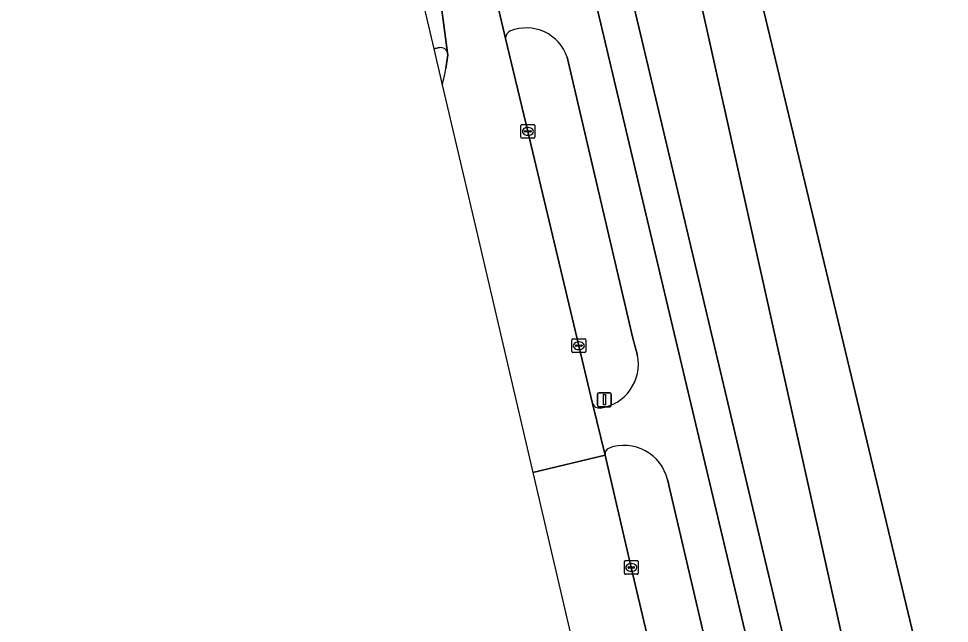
# Model space of a CAD drawing. Extents: x 159626 to 160723, y 388173 to 389416.
# Drawn here: x 159627.8 to 159695.4, y 388224.9 to 388268.8 of the extents above; entities that cross this region are included whole.
import ezdxf

# ---------------------------------------------------------------- set-up
doc = ezdxf.new("R2010")
doc.units = 0
for name, color, linetype in [('IMGEO_Berm_groen', 7, 'Continuous'), ('IMGEO_Fietspad_gesloten', 7, 'Continuous'), ('IMGEO_Fietspad_open', 7, 'Continuous'), ('IMGEO_Groenvoorziening', 7, 'Continuous'), ('IMGEO_Kolk', 7, 'Continuous'), ('IMGEO_Loofbos', 7, 'Continuous'), ('IMGEO_Rijbaan_regionaal_gesloten', 7, 'Continuous'), ('IMGEO_Verkeerseiland_groen', 7, 'Continuous'), ('IMGEO_Verkeersregelinstallatiepaal', 7, 'Continuous'), ('IMGEO_Voetpad_open', 7, 'Continuous')]:
    doc.layers.add(name, color=color, linetype=linetype)

msp = doc.modelspace()

# ---------------------------------------------------------------- linework, layer by layer
at = {"layer": 'IMGEO_Berm_groen'}
for points in [[(159663.16, 388267.338), (159664.776, 388260.591), (159668.472, 388245.049), (159669.468, 388240.849)], [(159672.728, 388244.352), (159672.399, 388245.606), (159667.623, 388265.966)], [(159670.373, 388237.115), (159672.28, 388228.974), (159676.508, 388211.056), (159678.913, 388200.889), (159679.337, 388199.224)], [(159681.761, 388205.974), (159674.897, 388235.344)]]:
    msp.add_lwpolyline(points, dxfattribs=at)
for centre, radius, start, end in [((159663.748, 388267.335), 0.588, 113.55682, 179.70681), ((159664.664, 388264.974), 3.121, 18.54292, 111.65245), ((159669.573, 388243.711), 3.219, 277.89052, 11.4854), ((159669.983, 388241.09), 0.569, 205.06401, 273.19351), ((159670.892, 388237.165), 0.521, 116.16727, 185.51712), ((159671.76, 388234.602), 3.224, 13.30416, 109.91376)]:
    msp.add_arc(centre, radius, start, end, dxfattribs=at)
at = {"layer": 'IMGEO_Fietspad_gesloten'}
for points in [[(159658.948, 388266.298), (159658.496, 388269.738), (159657.283, 388269.442), (159657.955, 388266.571)], [(159657.955, 388266.571), (159658.36, 388266.664)]]:
    msp.add_lwpolyline(points, dxfattribs=at)
msp.add_arc((159658.447, 388266.148), 0.523, 16.63378, 99.56591, dxfattribs=at)
at = {"layer": 'IMGEO_Fietspad_open'}
for points in [[(159684.647, 388206.993), (159679.454, 388228.858), (159673.12, 388255.537), (159668.868, 388273.517), (159665.942, 388272.81), (159666.247, 388271.561), (159662.382, 388270.647), (159663.16, 388267.338)], [(159667.623, 388265.966), (159672.399, 388245.606), (159672.728, 388244.352)], [(159669.468, 388240.849), (159670.373, 388237.115)], [(159674.897, 388235.344), (159681.761, 388205.974)]]:
    msp.add_lwpolyline(points, dxfattribs=at)
for centre, radius, start, end in [((159663.748, 388267.335), 0.588, 113.55682, 179.70681), ((159664.664, 388264.974), 3.121, 18.54292, 111.65245), ((159669.573, 388243.711), 3.219, 277.89052, 11.4854), ((159669.983, 388241.09), 0.569, 205.06401, 273.19351), ((159670.892, 388237.165), 0.521, 116.16727, 185.51712), ((159671.76, 388234.602), 3.224, 13.30416, 109.91376)]:
    msp.add_arc(centre, radius, start, end, dxfattribs=at)
at = {"layer": 'IMGEO_Groenvoorziening'}
for points in [[(159650.369, 388404.604), (159638.028, 388403.254), (159640.646, 388392.14), (159645.676, 388370.594), (159649.758, 388353.315), (159654.5, 388333.379), (159658.451, 388316.958), (159666.059, 388285.291), (159668.457, 388275.2), (159668.467, 388275.203), (159671.009, 388275.813), (159675.748, 388255.812), (159681.747, 388230.498), (159687.118, 388207.948)], [(159690.534, 388205.123), (159691.701, 388205.347), (159675.649, 388277.453), (159671.066, 388279.691), (159659.023, 388335.866), (159655.37, 388349.825), (159645.988, 388387.96), (159651.536, 388399.899), (159651.482, 388400.116), (159650.441, 388404.315), (159650.369, 388404.604)]]:
    msp.add_lwpolyline(points, dxfattribs=at)
msp.add_lwpolyline([(159657.112, 388377.421), (159651.536, 388399.899), (159645.988, 388387.96), (159655.37, 388349.825), (159659.023, 388335.866), (159671.066, 388279.691), (159675.649, 388277.453), (159691.701, 388205.347), (159696.758, 388206.32), (159696.998, 388206.367), (159696.727, 388207.495), (159670.036, 388318.729)], close=True, dxfattribs=at)
at = {"layer": 'IMGEO_Kolk'}
for p, q in [((159664.35, 388261.091), (159665.202, 388261.091)), ((159664.275, 388260.165), (159664.275, 388261.017)), ((159664.534, 388260.585), (159664.534, 388260.597)), ((159664.972, 388260.548), (159664.574, 388260.548)), ((159664.577, 388260.634), (159664.975, 388260.634)), ((159664.763, 388260.871), (159664.788, 388260.871)), ((159665.018, 388260.597), (159665.018, 388260.585)), ((159665.276, 388261.017), (159665.276, 388260.165)), ((159665.202, 388260.091), (159664.35, 388260.091)), ((159664.786, 388260.311), (159664.761, 388260.311)), ((159668.046, 388245.549), (159668.898, 388245.549)), ((159667.971, 388244.623), (159667.971, 388245.475)), ((159668.23, 388245.043), (159668.23, 388245.055)), ((159668.668, 388245.006), (159668.27, 388245.006)), ((159668.273, 388245.092), (159668.671, 388245.092)), ((159668.459, 388245.329), (159668.484, 388245.329)), ((159668.714, 388245.055), (159668.714, 388245.043)), ((159668.972, 388245.475), (159668.972, 388244.623)), ((159668.898, 388244.549), (159668.046, 388244.549)), ((159668.482, 388244.769), (159668.457, 388244.769)), ((159671.779, 388228.548), (159671.779, 388229.4)), ((159671.854, 388229.474), (159672.706, 388229.474)), ((159672.78, 388229.4), (159672.78, 388228.548)), ((159672.038, 388228.968), (159672.038, 388228.98)), ((159672.476, 388228.931), (159672.078, 388228.931)), ((159672.081, 388229.017), (159672.479, 388229.017)), ((159672.29, 388228.694), (159672.265, 388228.694)), ((159672.267, 388229.254), (159672.292, 388229.254)), ((159672.522, 388228.98), (159672.522, 388228.968)), ((159672.706, 388228.474), (159671.854, 388228.474))]:
    msp.add_line(p, q, dxfattribs=at)
for points in [[(159664.35, 388261.091), (159665.202, 388261.091)], [(159664.275, 388260.165), (159664.275, 388261.017)], [(159665.276, 388261.017), (159665.276, 388260.165)], [(159665.202, 388260.091), (159664.35, 388260.091)], [(159668.046, 388245.549), (159668.898, 388245.549)], [(159667.971, 388244.623), (159667.971, 388245.475)], [(159668.972, 388245.475), (159668.972, 388244.623)], [(159668.898, 388244.549), (159668.046, 388244.549)], [(159671.779, 388228.548), (159671.779, 388229.4)], [(159671.854, 388229.474), (159672.706, 388229.474)], [(159672.78, 388229.4), (159672.78, 388228.548)], [(159672.706, 388228.474), (159671.854, 388228.474)]]:
    msp.add_lwpolyline(points, dxfattribs=at)
for centre, radius, start, end in [((159664.352, 388261.015), 0.0765, 91.55205, 178.44795), ((159664.352, 388261.015), 0.0765, 91.55205, 178.44795), ((159665.2, 388261.015), 0.0765, 1.55205, 88.44795), ((159665.2, 388261.015), 0.0765, 1.55205, 88.44795), ((159664.574, 388260.594), 0.0403, 85.87752, 175.75265), ((159664.571, 388260.584), 0.0366, 178.93798, 274.71019), ((159664.975, 388260.591), 0.043, 264.86636, 352.45326), ((159664.979, 388260.596), 0.0386, 1.73085, 96.63898), ((159664.352, 388260.167), 0.0765, 181.55205, 268.44795), ((159664.352, 388260.167), 0.0765, 181.55205, 268.44795), ((159665.2, 388260.167), 0.0765, 271.55205, 358.44795), ((159665.2, 388260.167), 0.0765, 271.55205, 358.44795), ((159668.048, 388245.473), 0.0765, 91.55205, 178.44795), ((159668.048, 388245.473), 0.0765, 91.55205, 178.44795), ((159668.896, 388245.473), 0.0765, 1.55205, 88.44795), ((159668.896, 388245.473), 0.0765, 1.55205, 88.44795), ((159668.27, 388245.052), 0.0403, 85.87752, 175.75265), ((159668.267, 388245.042), 0.0366, 178.93798, 274.71019), ((159668.671, 388245.049), 0.043, 264.86636, 352.45326), ((159668.675, 388245.054), 0.0386, 1.73085, 96.63898), ((159668.048, 388244.625), 0.0765, 181.55205, 268.44795), ((159668.048, 388244.625), 0.0765, 181.55205, 268.44795), ((159668.896, 388244.625), 0.0765, 271.55205, 358.44795), ((159668.896, 388244.625), 0.0765, 271.55205, 358.44795), ((159671.856, 388229.398), 0.0765, 91.55205, 178.44795), ((159671.856, 388229.398), 0.0765, 91.55205, 178.44795), ((159672.704, 388229.398), 0.0765, 1.55205, 88.44795), ((159672.704, 388229.398), 0.0765, 1.55205, 88.44795), ((159672.078, 388228.977), 0.0403, 85.87752, 175.75265), ((159672.075, 388228.967), 0.0366, 178.93798, 274.71019), ((159672.479, 388228.974), 0.043, 264.86636, 352.45326), ((159672.483, 388228.979), 0.0386, 1.73085, 96.63898), ((159671.856, 388228.55), 0.0765, 181.55205, 268.44795), ((159671.856, 388228.55), 0.0765, 181.55205, 268.44795), ((159672.704, 388228.55), 0.0765, 271.55205, 358.44795), ((159672.704, 388228.55), 0.0765, 271.55205, 358.44795)]:
    msp.add_arc(centre, radius, start, end, dxfattribs=at)
for centre, major_axis, ratio, start_param, end_param in [((159664.762, 388260.591), (-0.387, 0.002), 0.722429, 4.712389, 7.853982), ((159664.787, 388260.591), (-0.39, 0.002), 0.717154, 1.570796, 4.712389), ((159668.458, 388245.049), (-0.387, 0.002), 0.722429, 4.712389, 7.853982), ((159668.483, 388245.049), (-0.39, 0.002), 0.717154, 1.570796, 4.712389), ((159672.266, 388228.974), (-0.387, 0.002), 0.722429, 4.712389, 7.853982), ((159672.291, 388228.974), (-0.39, 0.002), 0.717154, 1.570796, 4.712389)]:
    msp.add_ellipse(centre, major_axis=major_axis, ratio=ratio, start_param=start_param, end_param=end_param, dxfattribs=at)
at = {"layer": 'IMGEO_Loofbos'}
msp.add_lwpolyline([(159657.112, 388377.421), (159670.036, 388318.729), (159696.727, 388207.495), (159703.872, 388211.198), (159734.672, 388227.162), (159720.1, 388249.507), (159709.247, 388265.397), (159672.883, 388319.887), (159716.015, 388365.984)], dxfattribs=at)
at = {"layer": 'IMGEO_Rijbaan_regionaal_gesloten'}
for points in [[(159661.114, 388253.057), (159665.136, 388235.853), (159670.373, 388237.115), (159669.468, 388240.849), (159668.472, 388245.049), (159664.776, 388260.591), (159663.16, 388267.338), (159662.382, 388270.647), (159661.616, 388274.008), (159661.358, 388275.039), (159656.659, 388294.911), (159651.959, 388314.77), (159647.917, 388331.722), (159643.217, 388351.589), (159638.738, 388370.484), (159634.032, 388390.393), (159631.158, 388402.502), (159627.828, 388402.138), (159633.305, 388378.957), (159642.127, 388341.705), (159646.543, 388322.887), (159646.825, 388321.77)], [(159649.95, 388308.871), (159657.755, 388273.074), (159658.496, 388269.738), (159658.948, 388266.298), (159658.969, 388266.133), (159658.823, 388265.161)], [(159658.565, 388263.962), (159661.114, 388253.057)], [(159679.337, 388199.224), (159678.913, 388200.889), (159676.508, 388211.056), (159672.28, 388228.974), (159670.373, 388237.115), (159665.136, 388235.853), (159679.898, 388172.707)]]:
    msp.add_lwpolyline(points, dxfattribs=at)
msp.add_arc((159646.493, 388267.19), 12.496, 345.02845, 350.65595, dxfattribs=at)
at = {"layer": 'IMGEO_Verkeerseiland_groen'}
for points in [[(159658.36, 388266.664), (159657.955, 388266.571), (159658.565, 388263.962)], [(159658.823, 388265.161), (159658.969, 388266.133), (159658.948, 388266.298)]]:
    msp.add_lwpolyline(points, dxfattribs=at)
for centre, radius, start, end in [((159658.447, 388266.148), 0.523, 16.63378, 99.56591), ((159646.493, 388267.19), 12.496, 345.02845, 350.65595)]:
    msp.add_arc(centre, radius, start, end, dxfattribs=at)
at = {"layer": 'IMGEO_Verkeersregelinstallatiepaal'}
for p, q in [((159669.832, 388240.728), (159669.832, 388241.528)), ((159669.832, 388241.528), (159669.832, 388240.728)), ((159669.932, 388241.628), (159670.722, 388241.628)), ((159670.722, 388241.628), (159669.932, 388241.628)), ((159670.822, 388241.528), (159670.822, 388240.728)), ((159670.822, 388240.728), (159670.822, 388241.528)), ((159670.722, 388240.628), (159669.932, 388240.628)), ((159669.932, 388240.628), (159670.722, 388240.628))]:
    msp.add_line(p, q, dxfattribs=at)
msp.add_lwpolyline([(159670.252, 388241.503), (159670.402, 388241.503), (159670.402, 388240.753), (159670.252, 388240.753), (159670.252, 388241.503)], dxfattribs=at)
for centre, start, end in [((159669.932, 388241.528), 90, 180), ((159669.932, 388241.528), 90, 180), ((159670.722, 388241.528), 0, 90), ((159670.722, 388241.528), 360, 90), ((159669.932, 388240.728), 180, 270), ((159669.932, 388240.728), 180, 270), ((159670.722, 388240.728), 270, 0), ((159670.722, 388240.728), 270, 0)]:
    msp.add_arc(centre, 0.1, start, end, dxfattribs=at)
at = {"layer": 'IMGEO_Voetpad_open'}
for points in [[(159671.009, 388275.813), (159668.467, 388275.203), (159668.868, 388273.517), (159673.12, 388255.537), (159679.454, 388228.858), (159684.647, 388206.993)], [(159687.118, 388207.948), (159681.747, 388230.498), (159675.748, 388255.812), (159671.009, 388275.813)]]:
    msp.add_lwpolyline(points, dxfattribs=at)

doc.saveas('drawing.dxf')
